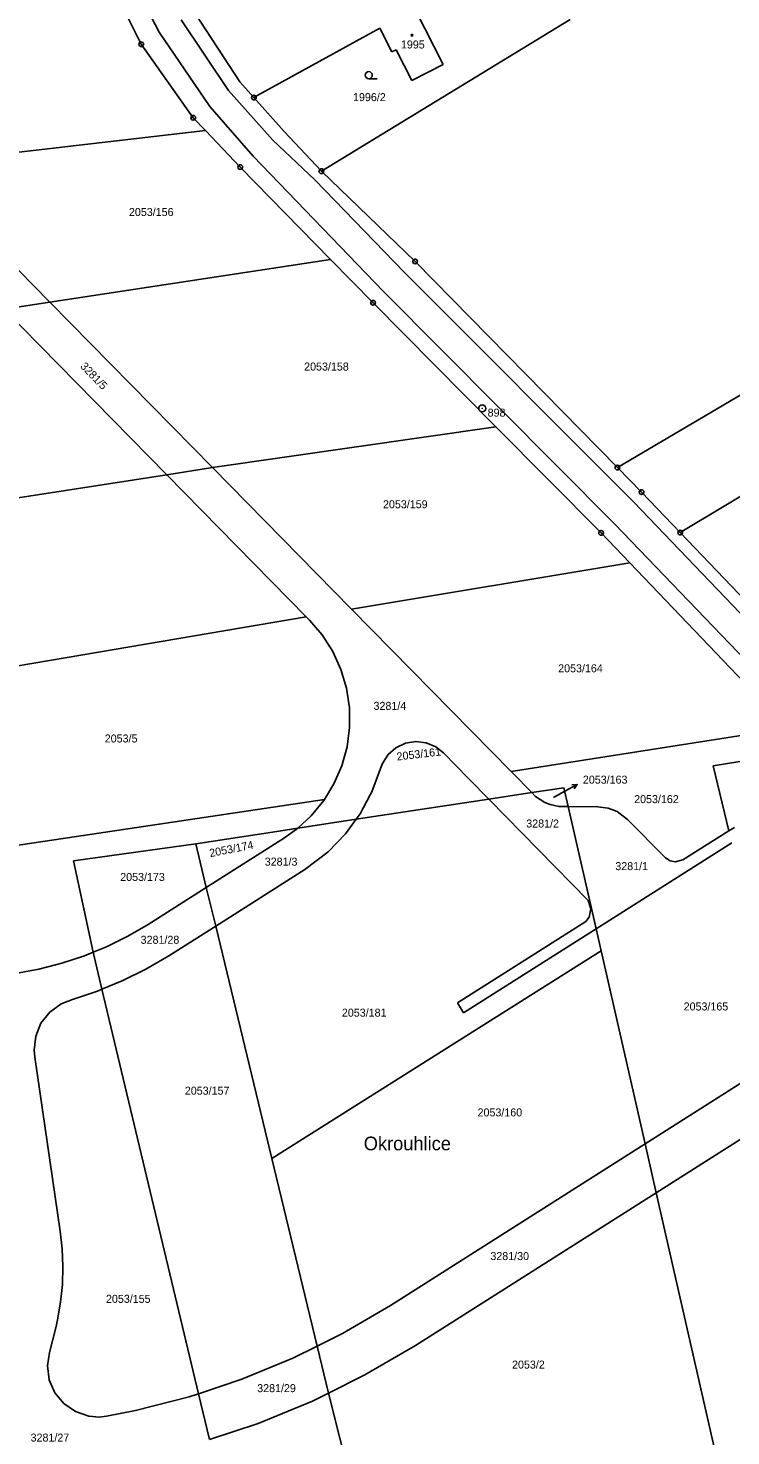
# Model space of a CAD drawing. Extents: x -736345 to -729997, y -1130177 to -1122501.
# Drawn here: x -732590.4 to -732441, y -1128261.6 to -1127962.5 of the extents above; entities that cross this region are included whole.
import ezdxf

# ---------------------------------------------------------------- set-up
doc = ezdxf.new("R2010")
doc.units = 0
for name, color, linetype in [('Vrstva 1', 7, 'Continuous'), ('Vrstva 15', 7, 'Continuous'), ('Vrstva 16', 7, 'Continuous'), ('Vrstva 17', 7, 'Continuous'), ('Vrstva 18', 7, 'Continuous'), ('Vrstva 19', 7, 'Continuous'), ('Vrstva 25', 7, 'Continuous'), ('Vrstva 4', 7, 'Continuous')]:
    doc.layers.add(name, color=color, linetype=linetype)

msp = doc.modelspace()

# ---------------------------------------------------------------- linework, layer by layer
at = {"layer": 'Vrstva 1'}
for points in [[(-732566.36, -1127965.89), (-732579.67, -1127939.19)], [(-732554.92, -1127959.33), (-732545.42, -1127973.87)], [(-732528.08, -1127992.85), (-732475.2, -1127960.61)], [(-732502.19, -1127970.18), (-732508.1, -1127958.61)], [(-732541.41, -1127976.66), (-732515.65, -1127962.44)], [(-732515.65, -1127962.44), (-732513.09, -1127967.5)], [(-732555.32, -1127981.51), (-732566.36, -1127965.89)], [(-732513.09, -1127967.5), (-732512.2, -1127967.05)], [(-732512.2, -1127967.05), (-732508.87, -1127973.6)], [(-732508.87, -1127973.6), (-732502.19, -1127970.18)], [(-732545.42, -1127973.87), (-732542.43, -1127977.22)], [(-732542.43, -1127977.22), (-732541.41, -1127976.66)], [(-732542.43, -1127977.22), (-732535.99, -1127984.42)], [(-732333.52, -1127978.23), (-732465.14, -1128055.84)], [(-732552.71, -1127984.24), (-732555.32, -1127981.51)], [(-732615.6, -1127991.5), (-732552.71, -1127984.24)], [(-732545.33, -1127991.97), (-732552.71, -1127984.24)], [(-732535.99, -1127984.42), (-732528.08, -1127992.85)], [(-732319.44, -1127990.44), (-732451.79, -1128069.66)], [(-732526.12, -1128011.6), (-732545.33, -1127991.97)], [(-732528.08, -1127992.85), (-732508.15, -1128012.02)], [(-732609.44, -1127996.59), (-732585.76, -1128020.69)], [(-732585.76, -1128020.69), (-732526.12, -1128011.6)], [(-732517.1, -1128020.81), (-732526.12, -1128011.6)], [(-732508.15, -1128012.02), (-732465.14, -1128055.84)], [(-732585.76, -1128020.69), (-732595.52, -1128022.16)], [(-732585.76, -1128020.69), (-732551.24, -1128055.82)], [(-732490.99, -1128047.15), (-732517.1, -1128020.81)], [(-732595.52, -1128022.16), (-732560.92, -1128057.37)], [(-732490.99, -1128047.15), (-732551.24, -1128055.82)], [(-732468.61, -1128069.72), (-732490.99, -1128047.15)], [(-732551.24, -1128055.82), (-732560.92, -1128057.37)], [(-732551.24, -1128055.82), (-732521.66, -1128085.93)], [(-732465.14, -1128055.84), (-732460.01, -1128061.06)], [(-732560.92, -1128057.37), (-732655.86, -1128072.06)], [(-732560.92, -1128057.37), (-732531.28, -1128087.54)], [(-732460.01, -1128061.06), (-732451.79, -1128069.66)], [(-732468.61, -1128069.72), (-732462.53, -1128076.07)], [(-732451.79, -1128069.66), (-732431.55, -1128090.82)], [(-732462.53, -1128076.07), (-732521.66, -1128085.93)], [(-732462.53, -1128076.07), (-732428.9, -1128111.18)], [(-732487.76, -1128120.44), (-732521.66, -1128085.93)], [(-732531.28, -1128087.54), (-732637.19, -1128105.58)], [(-732531.28, -1128087.54), (-732531.23, -1128087.59)], [(-732531.23, -1128087.59), (-732530.6, -1128088.23)], [(-732530.6, -1128088.23), (-732527.89, -1128091.41)], [(-732527.89, -1128091.41), (-732525.65, -1128094.93)], [(-732525.65, -1128094.93), (-732523.92, -1128098.73)], [(-732523.92, -1128098.73), (-732522.73, -1128102.74)], [(-732522.73, -1128102.74), (-732522.11, -1128106.87)], [(-732522.11, -1128106.87), (-732522.08, -1128111.05)], [(-732522.08, -1128111.05), (-732522.62, -1128115.19)], [(-732487.76, -1128120.44), (-732428.9, -1128111.18)], [(-732522.62, -1128115.19), (-732523.74, -1128119.22)], [(-732513.91, -1128116.84), (-732512.23, -1128115.37)], [(-732512.23, -1128115.37), (-732510.21, -1128114.43)], [(-732510.21, -1128114.43), (-732508.01, -1128114.07)], [(-732508.01, -1128114.07), (-732505.8, -1128114.34)], [(-732505.8, -1128114.34), (-732503.74, -1128115.2)], [(-732503.74, -1128115.2), (-732502.14, -1128116.48)], [(-732502.14, -1128116.48), (-732496.85, -1128121.87)], [(-732444.81, -1128119.24), (-732425.57, -1128116.13)], [(-732523.74, -1128119.22), (-732525.41, -1128123.05)], [(-732515.51, -1128119.75), (-732515.12, -1128118.71)], [(-732515.12, -1128118.71), (-732513.91, -1128116.84)], [(-732444.81, -1128119.24), (-732441.44, -1128133.02)], [(-732517.33, -1128124.72), (-732515.51, -1128119.75)], [(-732496.85, -1128121.87), (-732496.64, -1128122.08)], [(-732496.64, -1128122.08), (-732492.5, -1128126.3)], [(-732487.54, -1128120.66), (-732487.76, -1128120.44)], [(-732487.54, -1128120.66), (-732483.36, -1128124.91)], [(-732525.41, -1128123.05), (-732527.43, -1128126.34)], [(-732519.82, -1128129.39), (-732517.68, -1128125.38)], [(-732517.33, -1128124.72), (-732517.68, -1128125.38)], [(-732483.36, -1128124.91), (-732492.5, -1128126.3)], [(-732483.36, -1128124.91), (-732476.57, -1128123.87), (-732475.65, -1128127.85)], [(-732483.36, -1128124.91), (-732482.54, -1128125.74)], [(-732647.67, -1128144.31), (-732527.43, -1128126.34)], [(-732527.91, -1128127), (-732530.25, -1128129.84)], [(-732527.59, -1128126.61), (-732527.91, -1128127)], [(-732527.43, -1128126.34), (-732527.59, -1128126.61)], [(-732492.5, -1128126.3), (-732520.68, -1128130.57)], [(-732492.5, -1128126.3), (-732471.35, -1128147.81)], [(-732480.59, -1128127), (-732482.54, -1128125.74)], [(-732479.43, -1128127.46), (-732480.59, -1128127)], [(-732477.62, -1128127.83), (-732479.43, -1128127.46)], [(-732475.65, -1128127.85), (-732477.62, -1128127.83)], [(-732469.69, -1128153.87), (-732475.65, -1128127.85)], [(-732469.32, -1128127.91), (-732475.65, -1128127.85)], [(-732469.32, -1128127.91), (-732467.13, -1128128.18)], [(-732467.13, -1128128.18), (-732465.22, -1128128.93)], [(-732530.25, -1128129.84), (-732533.11, -1128132.46)], [(-732533.11, -1128132.46), (-732520.68, -1128130.57)], [(-732522.94, -1128133.67), (-732520.68, -1128130.57)], [(-732520.68, -1128130.57), (-732519.82, -1128129.39)], [(-732465.22, -1128128.93), (-732463.04, -1128130.63)], [(-732454.94, -1128138.79), (-732463.04, -1128130.63)], [(-732554.76, -1128135.76), (-732538.45, -1128133.28), (-732533.11, -1128132.46)], [(-732535.91, -1128134.51), (-732552.53, -1128145.06)], [(-732533.33, -1128132.66), (-732535.91, -1128134.51)], [(-732533.11, -1128132.46), (-732533.33, -1128132.66)], [(-732526.63, -1128137.47), (-732522.94, -1128133.67)], [(-732441.44, -1128133.02), (-732451.22, -1128139.22)], [(-732440.29, -1128132.29), (-732441.44, -1128133.02)], [(-732580.76, -1128139.41), (-732554.76, -1128135.76)], [(-732552.53, -1128145.06), (-732554.76, -1128135.76)], [(-732531.62, -1128141.26), (-732526.63, -1128137.47)], [(-732469.69, -1128153.87), (-732440.81, -1128135.58)], [(-732576.59, -1128158.83), (-732580.76, -1128139.41)], [(-732453.95, -1128139.38), (-732454.94, -1128138.79)], [(-732452.86, -1128139.6), (-732453.95, -1128139.38)], [(-732451.22, -1128139.22), (-732452.86, -1128139.6)], [(-732531.62, -1128141.26), (-732550.54, -1128153.26)], [(-732552.53, -1128145.06), (-732564.9, -1128152.91)], [(-732552.53, -1128145.06), (-732550.54, -1128153.26)], [(-732471.35, -1128147.81), (-732470.79, -1128149.58)], [(-732470.79, -1128149.58), (-732471.18, -1128151.34)], [(-732471.86, -1128152.28), (-732499.11, -1128169.55)], [(-732471.18, -1128151.34), (-732471.86, -1128152.28)], [(-732569.18, -1128155.4), (-732573.72, -1128157.65)], [(-732564.9, -1128152.91), (-732569.18, -1128155.4)], [(-732560.52, -1128159.59), (-732550.54, -1128153.26)], [(-732538.59, -1128202.69), (-732550.54, -1128153.26)], [(-732497.84, -1128171.7), (-732469.69, -1128153.87)], [(-732469.69, -1128153.87), (-732468.62, -1128158.56)], [(-732573.72, -1128157.65), (-732576.59, -1128158.83)], [(-732538.59, -1128202.69), (-732468.62, -1128158.56)], [(-732468.62, -1128158.56), (-732459.24, -1128199.57)], [(-732583.22, -1128161.18), (-732588.13, -1128162.43)], [(-732578.41, -1128159.58), (-732583.22, -1128161.18)], [(-732576.59, -1128158.83), (-732578.41, -1128159.58)], [(-732576.59, -1128158.83), (-732574.71, -1128166.7)], [(-732565.38, -1128162.43), (-732560.52, -1128159.59)], [(-732588.13, -1128162.43), (-732593.12, -1128163.35)], [(-732570.42, -1128164.93), (-732565.38, -1128162.43)], [(-732580.97, -1128168.85), (-732575.63, -1128167.08)], [(-732575.63, -1128167.08), (-732574.71, -1128166.7)], [(-732574.71, -1128166.7), (-732570.42, -1128164.93)], [(-732574.71, -1128166.7), (-732554.21, -1128252.63)], [(-732585.82, -1128171.54), (-732583.4, -1128169.78)], [(-732583.4, -1128169.78), (-732580.97, -1128168.85)], [(-732499.11, -1128169.55), (-732497.84, -1128171.7)], [(-732587.67, -1128173.89), (-732585.82, -1128171.54)], [(-732588.8, -1128176.66), (-732587.67, -1128173.89)], [(-732589.12, -1128179.63), (-732588.8, -1128176.66)], [(-732588.98, -1128181.13), (-732589.12, -1128179.63)], [(-732583.59, -1128218.09), (-732588.98, -1128181.13)], [(-732429.75, -1128180.86), (-732459.24, -1128199.57)], [(-732456.89, -1128209.92), (-732427.24, -1128191.13)], [(-732459.24, -1128199.57), (-732513.41, -1128233.91)], [(-732459.24, -1128199.57), (-732456.89, -1128209.92)], [(-732528.97, -1128242.54), (-732538.59, -1128202.69)], [(-732508.06, -1128242.36), (-732456.89, -1128209.92)], [(-732444.11, -1128266.16), (-732456.89, -1128209.92)], [(-732583.17, -1128221.85), (-732583.59, -1128218.09)], [(-732583.02, -1128225.63), (-732583.17, -1128221.85)], [(-732583.13, -1128229.42), (-732583.02, -1128225.63)], [(-732583.51, -1128233.19), (-732583.13, -1128229.42)], [(-732584.15, -1128236.92), (-732583.51, -1128233.19)], [(-732513.41, -1128233.91), (-732523.57, -1128239.86)], [(-732585.88, -1128243.91), (-732584.47, -1128238.35)], [(-732584.47, -1128238.35), (-732584.15, -1128236.92)], [(-732523.57, -1128239.86), (-732528.97, -1128242.54)], [(-732518.82, -1128248.66), (-732508.06, -1128242.36)], [(-732586.28, -1128246.72), (-732585.88, -1128243.91)], [(-732534.11, -1128245.09), (-732545, -1128249.57)], [(-732528.97, -1128242.54), (-732534.11, -1128245.09)], [(-732528.97, -1128242.54), (-732526.56, -1128252.5)], [(-732585.9, -1128249.69), (-732586.28, -1128246.72)], [(-732584.71, -1128252.44), (-732585.9, -1128249.69)], [(-732545, -1128249.57), (-732554.21, -1128252.63)], [(-732526.56, -1128252.5), (-732518.82, -1128248.66)], [(-732582.81, -1128254.75), (-732584.71, -1128252.44)], [(-732556.17, -1128253.28), (-732567.57, -1128256.2)], [(-732554.21, -1128252.63), (-732556.17, -1128253.28)], [(-732551.87, -1128262.39), (-732554.21, -1128252.63)], [(-732541.52, -1128258.95), (-732529.99, -1128254.2)], [(-732529.99, -1128254.2), (-732526.56, -1128252.5)], [(-732519.44, -1128280.95), (-732526.56, -1128252.5)], [(-732580.35, -1128256.45), (-732582.81, -1128254.75)], [(-732577.51, -1128257.41), (-732580.35, -1128256.45)], [(-732567.57, -1128256.2), (-732573.78, -1128257.44)], [(-732575.27, -1128257.59), (-732577.51, -1128257.41)], [(-732573.78, -1128257.44), (-732575.27, -1128257.59)], [(-732551.87, -1128262.39), (-732541.52, -1128258.95)]]:
    msp.add_lwpolyline(points, dxfattribs=at)
at = {"layer": 'Vrstva 16'}
msp.add_lwpolyline([(-732478.77, -1128125.94), (-732476.34, -1128124.63)], dxfattribs=at)
at = {"layer": 'Vrstva 25'}
for points in [[(-732518, -1127973.2), (-732516.25, -1127973.2)], [(-732476.34, -1128124.63), (-732473.699, -1128123.208)], [(-732474.817, -1128123.242), (-732473.699, -1128123.208), (-732474.343, -1128124.123)]]:
    msp.add_lwpolyline(points, dxfattribs=at)
for centre, radius in [((-732508.8, -1127963.96), 0.175), ((-732566.36, -1127965.89), 0.5), ((-732566.36, -1127965.89), 0.032), ((-732518, -1127972.45), 0.75), ((-732542.43, -1127977.22), 0.5), ((-732542.43, -1127977.22), 0.032), ((-732555.32, -1127981.51), 0.5), ((-732555.32, -1127981.51), 0.032), ((-732545.33, -1127991.97), 0.5), ((-732545.33, -1127991.97), 0.032), ((-732528.08, -1127992.85), 0.5), ((-732528.08, -1127992.85), 0.032), ((-732508.15, -1128012.02), 0.5), ((-732508.15, -1128012.02), 0.032), ((-732517.1, -1128020.81), 0.5), ((-732517.1, -1128020.81), 0.032), ((-732493.89, -1128043.26), 0.75), ((-732493.89, -1128043.26), 0.032), ((-732465.14, -1128055.84), 0.5), ((-732465.14, -1128055.84), 0.032), ((-732460.01, -1128061.06), 0.5), ((-732460.01, -1128061.06), 0.032), ((-732468.61, -1128069.72), 0.5), ((-732468.61, -1128069.72), 0.032), ((-732451.79, -1128069.66), 0.5), ((-732451.79, -1128069.66), 0.032)]:
    msp.add_circle(centre, radius, dxfattribs=at)
at = {"layer": 'Vrstva 4'}
for points in [[(-732562.52, -1127963.29), (-732574.79, -1127939.8)], [(-732557.91, -1127960.72), (-732547.83, -1127975.7)], [(-732551.81, -1127979.11), (-732562.52, -1127963.29)], [(-732547.83, -1127975.7), (-732538.38, -1127986.23)], [(-732542.6, -1127989.63), (-732551.81, -1127979.11)], [(-732529.49, -1127994.72), (-732538.38, -1127986.23)], [(-732542.6, -1127989.63), (-732514.85, -1128018.43)], [(-732510.5, -1128014.29), (-732529.49, -1127994.72)], [(-732461.65, -1128063.16), (-732510.5, -1128014.29)], [(-732514.85, -1128018.43), (-732465.72, -1128067.84)], [(-732426.15, -1128100.22), (-732461.65, -1128063.16)], [(-732465.72, -1128067.84), (-732430.83, -1128104.16)]]:
    msp.add_lwpolyline(points, dxfattribs=at)

# ---------------------------------------------------------------- texts
at = {"layer": 'Vrstva 15'}
msp.add_text('Okrouhlice', height=2.9, dxfattribs=at).set_placement((-732519.07, -1128200.91))
at = {"layer": 'Vrstva 16'}
msp.add_text('2053/163', height=1.7, dxfattribs=at).set_placement((-732472.5, -1128123))
at = {"layer": 'Vrstva 17'}
msp.add_text('898', height=1.7, dxfattribs=at).set_placement((-732492.74, -1128045.01))
at = {"layer": 'Vrstva 18'}
for s, height, p in [('1996/2', 1.7, (-732521.35, -1127977.97)), ('2053/156', 1.7, (-732568.98, -1128002.38)), ('2053/158', 1.7, (-732531.74, -1128035.22)), ('2053/159', 1.7, (-732514.98, -1128064.48)), ('2053/164', 1.7, (-732477.75, -1128099.34)), ('3281/4', 1.7, (-732516.99, -1128107.32)), ('2053/5', 1.7, (-732574.12, -1128114.25)), ('2053/163', 0.1, (-732478.57, -1128125.74)), ('2053/162', 1.7, (-732461.6, -1128127.14)), ('3281/2', 1.7, (-732484.53, -1128132.32)), ('3281/3', 1.7, (-732540.12, -1128140.43)), ('3281/1', 1.7, (-732465.6, -1128141.38)), ('2053/173', 1.7, (-732570.83, -1128143.68)), ('3281/28', 1.7, (-732566.49, -1128157.03)), ('2053/165', 1.7, (-732451.08, -1128171.2)), ('2053/181', 1.7, (-732523.719, -1128172.52)), ('2053/157', 1.7, (-732557.1, -1128189.09)), ('2053/160', 1.7, (-732494.88, -1128193.71)), ('3281/30', 1.7, (-732492.16, -1128224.24)), ('2053/155', 1.7, (-732573.86, -1128233.33)), ('2053/2', 1.7, (-732487.55, -1128247.3)), ('3281/29', 1.7, (-732541.72, -1128252.31)), ('3281/27', 1.7, (-732589.88, -1128262.81))]:
    msp.add_text(s, height=height, dxfattribs=at).set_placement(p)
for s, rotation, p in [('3281/5', 314.0025, (-732579.438, -1128034.434)), ('2053/161', 6.70005, (-732511.985, -1128118.109)), ('2053/174', 11.10009, (-732551.713, -1128138.626))]:
    msp.add_text(s, height=1.7, rotation=rotation, dxfattribs=at).set_placement(p)
at = {"layer": 'Vrstva 19'}
msp.add_text('1995', height=1.7, dxfattribs=at).set_placement((-732511.17, -1127966.78))

doc.saveas('drawing.dxf')
